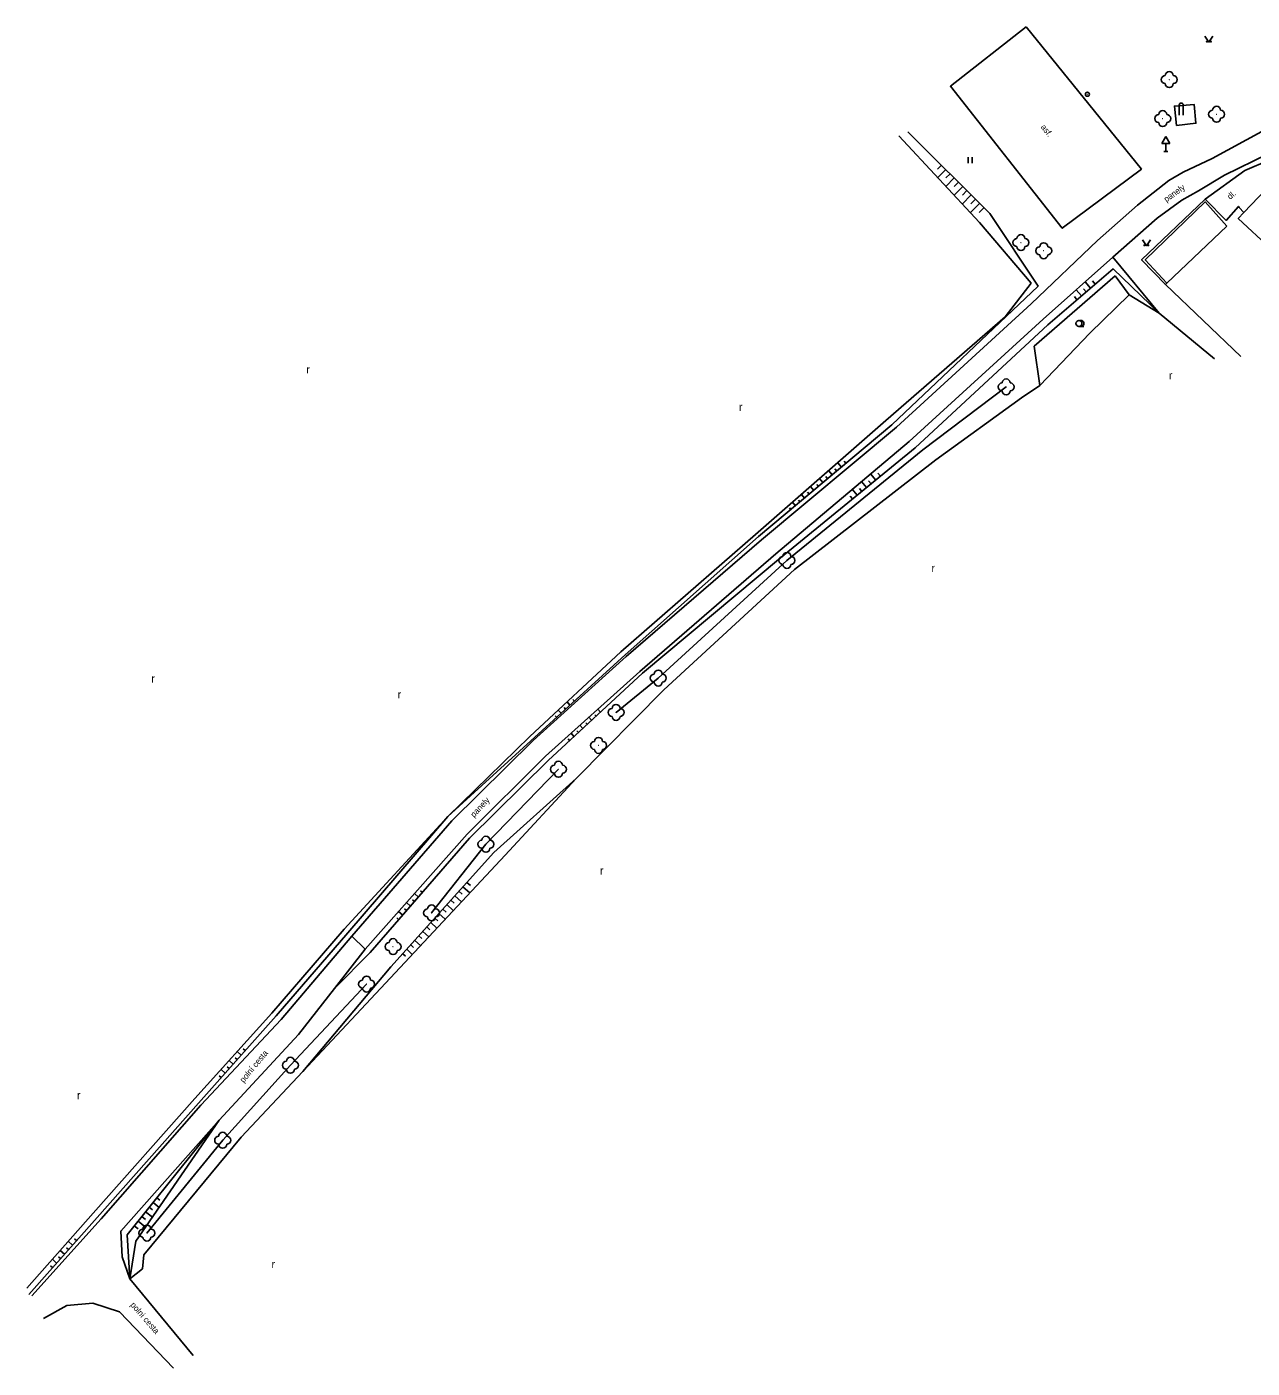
# Model space of a CAD drawing. Extents: x -577457 to -568404, y -1208466 to -1201387.
# Drawn here: x -573925.5 to -573772.3, y -1206752.4 to -1206584.8 of the extents above; entities that cross this region are included whole.
import ezdxf

# ---------------------------------------------------------------- set-up
doc = ezdxf.new("R2010")
doc.units = 0
for name, color, linetype in [('BUDOVY_MĚŘ', 7, 'Continuous'), ('BUDOVY_NEMĚŘ', 7, 'Continuous'), ('POMOC_POPIS', 7, 'Continuous'), ('ROZHRANÍ_PLOCH', 7, 'Continuous'), ('VÝŠKOPIS', 7, 'Continuous'), ('ZELEŇ', 7, 'Continuous'), ('ZN_DOPLŇKOVÉ', 7, 'Continuous'), ('ZN_KULTUR', 7, 'Continuous')]:
    doc.layers.add(name, color=color, linetype=linetype)

msp = doc.modelspace()

# ---------------------------------------------------------------- linework, layer by layer
at = {"layer": 'BUDOVY_MĚŘ'}
msp.add_lwpolyline([(-573773.33, -1206608.03), (-573768.73, -1206603.19), (-573767.3, -1206604.5)], dxfattribs=at)
at = {"layer": 'BUDOVY_NEMĚŘ'}
msp.add_lwpolyline([(-573770, -1206612.51), (-573774.04, -1206608.77), (-573773.33, -1206608.03)], dxfattribs=at)
at = {"layer": 'ROZHRANÍ_PLOCH'}
for points in [[(-573800.54, -1206584.83), (-573810, -1206592.26), (-573796.02, -1206609.99), (-573786.14, -1206602.6), (-573800.54, -1206584.83)], [(-573781.74, -1206597.16), (-573782, -1206594.74), (-573779.55, -1206594.53), (-573779.33, -1206596.88), (-573781.74, -1206597.16)], [(-573884.84, -1206698.42), (-573872.32, -1206684.01), (-573862.16, -1206674.01), (-573850.54, -1206663.48), (-573833.63, -1206648.94), (-573816.74, -1206634.83), (-573799.91, -1206619.44), (-573791.61, -1206611.53), (-573786.62, -1206607.1), (-573782.71, -1206604.04), (-573780.92, -1206602.97), (-573777.31, -1206601.28), (-573771.1, -1206597.92)], [(-573884.84, -1206698.42), (-573883.14, -1206700.05), (-573870.4, -1206685.7), (-573860.61, -1206675.94), (-573848.83, -1206665.37), (-573831.83, -1206650.66), (-573815.18, -1206636.63), (-573798.42, -1206621.35), (-573789.7, -1206613.6), (-573784.15, -1206608.74), (-573781.07, -1206606.49), (-573779.01, -1206605.32), (-573775.76, -1206603.36), (-573770.3, -1206600.7)], [(-573778.16, -1206606.35), (-573773.19, -1206602.77), (-573770.08, -1206601.44)], [(-573893.65, -1206708.85), (-573884.84, -1206698.42)], [(-573891.51, -1206710.72), (-573886.99, -1206704.97), (-573883.14, -1206700.05)], [(-573893.65, -1206708.85), (-573903.68, -1206719.57), (-573916.14, -1206733.76), (-573924.83, -1206743.38)], [(-573891.51, -1206710.72), (-573901.39, -1206721.41), (-573913.7, -1206735.29), (-573913.55, -1206738.51), (-573912.57, -1206741.24), (-573904.67, -1206750.84)], [(-573907.11, -1206752.41), (-573913.87, -1206745.36), (-573917.18, -1206744.28), (-573920.44, -1206744.57), (-573923.36, -1206746.22)]]:
    msp.add_lwpolyline(points, dxfattribs=at)
at = {"layer": 'VÝŠKOPIS'}
for points in [[(-573894.28, -1206708.4), (-573885.33, -1206698.04), (-573872.83, -1206683.49), (-573850.68, -1206663.27), (-573833.98, -1206648.52), (-573817.34, -1206634.56), (-573799.05, -1206617.21), (-573805.07, -1206608.14), (-573815.32, -1206597.96)], [(-573811.13, -1206602.12), (-573811.62, -1206602.62)], [(-573810.6, -1206602.65), (-573811.6, -1206603.67)], [(-573810.06, -1206603.18), (-573810.58, -1206603.7)], [(-573809.53, -1206603.71), (-573810.58, -1206604.77)], [(-573809, -1206604.24), (-573809.54, -1206604.78)], [(-573808.47, -1206604.77), (-573809.56, -1206605.87)], [(-573807.4, -1206605.82), (-573808.54, -1206606.97)], [(-573807.94, -1206605.29), (-573808.49, -1206605.85)], [(-573806.34, -1206606.88), (-573807.52, -1206608.07)], [(-573806.87, -1206606.35), (-573807.45, -1206606.93)], [(-573805.81, -1206607.41), (-573806.41, -1206608.01)], [(-573789.7, -1206613.6), (-573783.91, -1206620.59)], [(-573860.3, -1206676.5), (-573848.48, -1206665.57), (-573831.24, -1206651.16), (-573814.41, -1206637.43), (-573797.84, -1206622.05), (-573789.68, -1206615.07), (-573783.91, -1206620.59)], [(-573793.62, -1206618.44), (-573794.28, -1206617.67)], [(-573793.05, -1206617.95), (-573793.38, -1206617.56)], [(-573792.48, -1206617.46), (-573793.15, -1206616.67)], [(-573791.91, -1206616.97), (-573792.25, -1206616.57)], [(-573794.19, -1206618.92), (-573794.51, -1206618.54)], [(-573823.64, -1206639.84), (-573824.1, -1206639.29)], [(-573823.06, -1206639.36), (-573823.3, -1206639.08)], [(-573825.94, -1206641.77), (-573826.36, -1206641.27)], [(-573825.36, -1206641.29), (-573825.58, -1206641.03)], [(-573824.79, -1206640.81), (-573825.23, -1206640.28)], [(-573824.21, -1206640.33), (-573824.44, -1206640.06)], [(-573819.34, -1206641.45), (-573819.98, -1206640.67)], [(-573818.76, -1206640.98), (-573819.08, -1206640.58)], [(-573827.66, -1206643.22), (-573827.86, -1206642.98)], [(-573827.09, -1206642.74), (-573827.49, -1206642.26)], [(-573826.51, -1206642.25), (-573826.72, -1206642.01)], [(-573821.67, -1206643.35), (-573822.27, -1206642.61)], [(-573821.09, -1206642.88), (-573821.39, -1206642.5)], [(-573820.5, -1206642.4), (-573821.13, -1206641.64)], [(-573819.92, -1206641.93), (-573820.24, -1206641.54)], [(-573829.39, -1206644.67), (-573829.75, -1206644.23)], [(-573828.81, -1206644.18), (-573829, -1206643.96)], [(-573828.24, -1206643.7), (-573828.62, -1206643.24)], [(-573822.25, -1206643.82), (-573822.55, -1206643.46)], [(-573829.96, -1206645.15), (-573830.14, -1206644.94)], [(-573857.57, -1206669.56), (-573857.92, -1206669.17)], [(-573857.02, -1206669.05), (-573857.2, -1206668.86)], [(-573859.23, -1206671.08), (-573859.4, -1206670.89)], [(-573858.68, -1206670.57), (-573859.02, -1206670.19)], [(-573858.12, -1206670.07), (-573858.3, -1206669.87)], [(-573854.85, -1206671.46), (-573855.2, -1206671.09)], [(-573854.3, -1206670.95), (-573854.47, -1206670.77)], [(-573853.75, -1206670.45), (-573854.09, -1206670.09)], [(-573857.06, -1206673.5), (-573857.43, -1206673.09)], [(-573856.51, -1206672.99), (-573856.69, -1206672.79)], [(-573855.95, -1206672.48), (-573856.32, -1206672.09)], [(-573855.4, -1206671.97), (-573855.58, -1206671.78)], [(-573857.61, -1206674.01), (-573857.8, -1206673.8)], [(-573886.99, -1206704.97), (-573882.53, -1206700.49), (-573870.12, -1206686.21), (-573860.3, -1206676.5)], [(-573890.97, -1206715.33), (-573879.95, -1206702.28), (-573867.06, -1206687.97), (-573856.8, -1206678.74)], [(-573876.5, -1206693.55), (-573876.99, -1206693.12)], [(-573876.01, -1206692.99), (-573876.25, -1206692.77)], [(-573871.44, -1206692.83), (-573871.02, -1206693.21)], [(-573870.94, -1206692.28), (-573870.09, -1206693.04)], [(-573870.44, -1206691.72), (-573870.01, -1206692.11)], [(-573877.48, -1206694.68), (-573877.99, -1206694.25)], [(-573876.99, -1206694.12), (-573877.24, -1206693.9)], [(-573872.95, -1206694.5), (-573872.14, -1206695.23)], [(-573872.44, -1206693.95), (-573872.04, -1206694.32)], [(-573871.94, -1206693.39), (-573871.11, -1206694.14)], [(-573878.96, -1206696.38), (-573879.22, -1206696.16)], [(-573878.47, -1206695.82), (-573878.98, -1206695.37)], [(-573877.98, -1206695.25), (-573878.23, -1206695.03)], [(-573874.45, -1206696.18), (-573874.06, -1206696.53)], [(-573873.95, -1206695.62), (-573873.16, -1206696.33)], [(-573873.45, -1206695.06), (-573873.05, -1206695.42)], [(-573875.96, -1206697.85), (-573875.21, -1206698.52)], [(-573875.46, -1206697.29), (-573875.08, -1206697.63)], [(-573874.95, -1206696.73), (-573874.19, -1206697.42)], [(-573877.46, -1206699.52), (-573877.11, -1206699.84)], [(-573876.96, -1206698.96), (-573876.24, -1206699.61)], [(-573876.46, -1206698.41), (-573876.09, -1206698.74)], [(-573878.47, -1206700.63), (-573878.12, -1206700.95)], [(-573877.97, -1206700.08), (-573877.27, -1206700.71)], [(-573894.28, -1206708.4), (-573904, -1206719.31), (-573916.66, -1206733.57), (-573925.21, -1206743.21)], [(-573898.64, -1206713.3), (-573899.14, -1206712.85)], [(-573898.15, -1206712.74), (-573898.39, -1206712.52)], [(-573900.64, -1206715.54), (-573901.16, -1206715.08)], [(-573900.14, -1206714.98), (-573900.4, -1206714.75)], [(-573899.64, -1206714.42), (-573900.15, -1206713.97)], [(-573899.14, -1206713.86), (-573899.39, -1206713.63)], [(-573901.14, -1206716.1), (-573901.4, -1206715.87)], [(-573901.39, -1206721.41), (-573912.91, -1206735.74), (-573912.57, -1206741.24)], [(-573901.39, -1206721.41), (-573911.81, -1206736.53), (-573912.57, -1206741.24)], [(-573909.67, -1206731.71), (-573908.91, -1206732.32)], [(-573909.2, -1206731.12), (-573908.84, -1206731.41)], [(-573911.08, -1206733.46), (-573910.63, -1206733.82)], [(-573910.61, -1206732.88), (-573909.76, -1206733.56)], [(-573910.14, -1206732.29), (-573909.74, -1206732.62)], [(-573912.02, -1206734.63), (-573911.53, -1206735.02)], [(-573911.55, -1206734.05), (-573910.62, -1206734.8)], [(-573919.74, -1206737.04), (-573920.27, -1206736.56)], [(-573919.24, -1206736.48), (-573919.51, -1206736.24)], [(-573921.23, -1206738.72), (-573921.5, -1206738.48)], [(-573920.73, -1206738.16), (-573921.27, -1206737.69)], [(-573920.23, -1206737.6), (-573920.5, -1206737.36)], [(-573922.23, -1206739.85), (-573922.49, -1206739.61)], [(-573921.73, -1206739.28), (-573922.26, -1206738.81)]]:
    msp.add_lwpolyline(points, dxfattribs=at)
at = {"layer": 'ZELEŇ'}
for points in [[(-573799.9, -1206616.86), (-573806.39, -1206609.28), (-573816.47, -1206598.43)], [(-573789.41, -1206615.94), (-573787.65, -1206618.33), (-573792.58, -1206623.11), (-573798.82, -1206629.64), (-573799.55, -1206624.73), (-573789.41, -1206615.94)], [(-573894.82, -1206708.07), (-573885.8, -1206697.55), (-573872.83, -1206683.49), (-573862.56, -1206673.49), (-573851.2, -1206662.91), (-573834.36, -1206648.27), (-573818.06, -1206634), (-573803.18, -1206621.05), (-573799.9, -1206616.86)], [(-573787.65, -1206618.33), (-573783.91, -1206620.59), (-573777.01, -1206626.31)], [(-573890.97, -1206715.33), (-573879.41, -1206703), (-573865.66, -1206688.31), (-573856.8, -1206678.74), (-573845.83, -1206667.68), (-573829.51, -1206652.64), (-573811.84, -1206638.93), (-573801.11, -1206631.19), (-573798.82, -1206629.64)], [(-573851.8, -1206670.48), (-573846.52, -1206666.19), (-573830.44, -1206651.5), (-573813.44, -1206637.69), (-573803.04, -1206629.81)], [(-573874.85, -1206695.53), (-573868.07, -1206686.95), (-573859, -1206677.59)], [(-573892.51, -1206714.57), (-573882.98, -1206704.43)], [(-573894.82, -1206708.07), (-573904.43, -1206718.7), (-573917.15, -1206733.04), (-573925.45, -1206742.4)], [(-573892.51, -1206714.57), (-573900.97, -1206723.94), (-573910.44, -1206735.54)], [(-573890.97, -1206715.33), (-573898.66, -1206723.54), (-573910.84, -1206738.23), (-573911.01, -1206739.99), (-573912.57, -1206741.24)]]:
    msp.add_lwpolyline(points, dxfattribs=at)
for centre in [(-573782.65, -1206591.42), (-573776.74, -1206595.75), (-573783.47, -1206596.29), (-573801.19, -1206611.78), (-573798.34, -1206612.81), (-573803.04, -1206629.81), (-573830.44, -1206651.5), (-573846.52, -1206666.19), (-573851.8, -1206670.48), (-573853.99, -1206674.6), (-573859, -1206677.59), (-573868.07, -1206686.95), (-573874.85, -1206695.53), (-573879.66, -1206699.74), (-573882.98, -1206704.43), (-573892.51, -1206714.57), (-573900.97, -1206723.94), (-573910.44, -1206735.54)]:
    msp.add_circle(centre, 0.0005, dxfattribs=at)
for centre, start, end in [((-573783.15, -1206591.42), 90, 270), ((-573782.65, -1206590.92), 0, 180), ((-573782.15, -1206591.42), 270, 90), ((-573782.65, -1206591.92), 180, 360), ((-573783.97, -1206596.29), 90, 270), ((-573783.47, -1206595.79), 0, 180), ((-573782.97, -1206596.29), 270, 90), ((-573777.24, -1206595.75), 90, 270), ((-573776.74, -1206595.25), 0, 180), ((-573776.24, -1206595.75), 270, 90), ((-573783.47, -1206596.79), 180, 360), ((-573776.74, -1206596.25), 180, 360), ((-573801.19, -1206611.28), 0, 180), ((-573801.69, -1206611.78), 90, 270), ((-573801.19, -1206612.28), 180, 360), ((-573800.69, -1206611.78), 270, 90), ((-573798.84, -1206612.81), 90, 270), ((-573798.34, -1206612.31), 0, 180), ((-573797.84, -1206612.81), 270, 90), ((-573798.34, -1206613.31), 180, 360), ((-573803.54, -1206629.81), 90, 270), ((-573803.04, -1206629.31), 0, 180), ((-573802.54, -1206629.81), 270, 90), ((-573803.04, -1206630.31), 180, 360), ((-573830.94, -1206651.5), 90, 270), ((-573830.44, -1206651), 0, 180), ((-573829.94, -1206651.5), 270, 90), ((-573830.44, -1206652), 180, 360), ((-573847.02, -1206666.19), 90, 270), ((-573846.52, -1206665.69), 0, 180), ((-573846.02, -1206666.19), 270, 90), ((-573846.52, -1206666.69), 180, 360), ((-573851.8, -1206669.98), 0, 180), ((-573852.3, -1206670.48), 90, 270), ((-573851.8, -1206670.98), 180, 360), ((-573851.3, -1206670.48), 270, 90), ((-573854.49, -1206674.6), 90, 270), ((-573853.99, -1206674.1), 0, 180), ((-573853.49, -1206674.6), 270, 90), ((-573853.99, -1206675.1), 180, 360), ((-573859.5, -1206677.59), 90, 270), ((-573859, -1206677.09), 0, 180), ((-573859, -1206678.09), 180, 360), ((-573858.5, -1206677.59), 270, 90), ((-573868.57, -1206686.95), 90, 270), ((-573868.07, -1206686.45), 0, 180), ((-573867.57, -1206686.95), 270, 90), ((-573868.07, -1206687.45), 180, 360), ((-573874.85, -1206695.03), 0, 180), ((-573875.35, -1206695.53), 90, 270), ((-573874.85, -1206696.03), 180, 360), ((-573874.35, -1206695.53), 270, 90), ((-573880.16, -1206699.74), 90, 270), ((-573879.66, -1206699.24), 0, 180), ((-573879.16, -1206699.74), 270, 90), ((-573879.66, -1206700.24), 180, 360), ((-573883.48, -1206704.43), 90, 270), ((-573882.98, -1206703.93), 0, 180), ((-573882.98, -1206704.93), 180, 360), ((-573882.48, -1206704.43), 270, 90), ((-573893.01, -1206714.57), 90, 270), ((-573892.51, -1206714.07), 0, 180), ((-573892.51, -1206715.07), 180, 360), ((-573892.01, -1206714.57), 270, 90), ((-573901.47, -1206723.94), 90, 270), ((-573900.97, -1206723.44), 0, 180), ((-573900.47, -1206723.94), 270, 90), ((-573900.97, -1206724.44), 180, 360), ((-573910.94, -1206735.54), 90, 270), ((-573910.44, -1206735.04), 0, 180), ((-573909.94, -1206735.54), 270, 90), ((-573910.44, -1206736.04), 180, 360)]:
    msp.add_arc(centre, 0.5, start, end, dxfattribs=at)
at = {"layer": 'ZN_DOPLŇKOVÉ'}
for p, q in [((-573781.41, -1206595.85), (-573781.41, -1206594.6)), ((-573780.91, -1206595.85), (-573780.91, -1206594.6)), ((-573783.1, -1206598.54), (-573783.6, -1206599.41)), ((-573783.6, -1206599.41), (-573782.6, -1206599.41)), ((-573783.1, -1206598.54), (-573782.6, -1206599.41)), ((-573783.1, -1206600.41), (-573783.1, -1206599.41)), ((-573783.35, -1206600.41), (-573782.85, -1206600.41))]:
    msp.add_line(p, q, dxfattribs=at)
for points in [[(-573783.13, -1206617.04), (-573786.12, -1206613.95), (-573778.16, -1206606.35), (-573775.56, -1206609.01), (-573774.01, -1206607.27), (-573773.9, -1206607.42)], [(-573775.44, -1206609.72), (-573778.15, -1206606.71), (-573785.65, -1206613.92), (-573782.94, -1206616.86)], [(-573773.9, -1206607.42), (-573773.33, -1206608.03)], [(-573775.44, -1206609.72), (-573782.94, -1206616.86), (-573783.13, -1206617.04), (-573773.7, -1206626.02)]]:
    msp.add_lwpolyline(points, dxfattribs=at)
for radius in [0.25, 0.0005]:
    msp.add_circle((-573792.89, -1206593.26), radius, dxfattribs=at)
msp.add_arc((-573781.16, -1206594.6), 0.25, 0, 180, dxfattribs=at)
at = {"layer": 'ZN_KULTUR'}
for p, q in [((-573807.78, -1206601.88), (-573807.78, -1206601.12)), ((-573807.28, -1206601.88), (-573807.28, -1206601.12)), ((-573793.94, -1206622.27), (-573793.32, -1206622.27))]:
    msp.add_line(p, q, dxfattribs=at)
for points in [[(-573778.2, -1206585.99), (-573777.7, -1206586.74), (-573777.2, -1206585.99)], [(-573786.02, -1206611.43), (-573785.52, -1206612.18), (-573785.02, -1206611.43)]]:
    msp.add_lwpolyline(points, dxfattribs=at)
for centre, radius in [((-573777.95, -1206586.69), 0.05), ((-573777.45, -1206586.69), 0.05), ((-573785.77, -1206612.13), 0.05), ((-573785.27, -1206612.13), 0.05), ((-573793.94, -1206621.89), 0.375)]:
    msp.add_circle(centre, radius, dxfattribs=at)
msp.add_arc((-573793.69, -1206621.89), 0.375, 249.4944, 109.0474, dxfattribs=at)

# ---------------------------------------------------------------- texts
at = {"layer": 'POMOC_POPIS'}
for s, rotation, p in [('asf.', 309.0102, (-573798.77, -1206597.38)), ('panely', 35.9476, (-573783, -1206606.77)), ('dl.', 41.7357, (-573775.03, -1206606.46)), ('panely', 47.0309, (-573869.55, -1206683.66)), ('polní cesta', 50.5206, (-573898.34, -1206716.81)), ('polní cesta', 310.9327, (-573912.55, -1206744.54))]:
    msp.add_text(s, height=0.75, rotation=rotation, dxfattribs=at).set_placement(p)
at = {"layer": 'ZN_KULTUR'}
for p in [(-573890.52, -1206628.14), (-573782.71, -1206628.88), (-573836.45, -1206632.82), (-573812.38, -1206652.95), (-573909.89, -1206666.75), (-573879.11, -1206668.74), (-573853.8, -1206690.74), (-573919.18, -1206718.81), (-573894.87, -1206739.91)]:
    msp.add_text('r', height=1, dxfattribs=at).set_placement(p)

doc.saveas('drawing.dxf')
